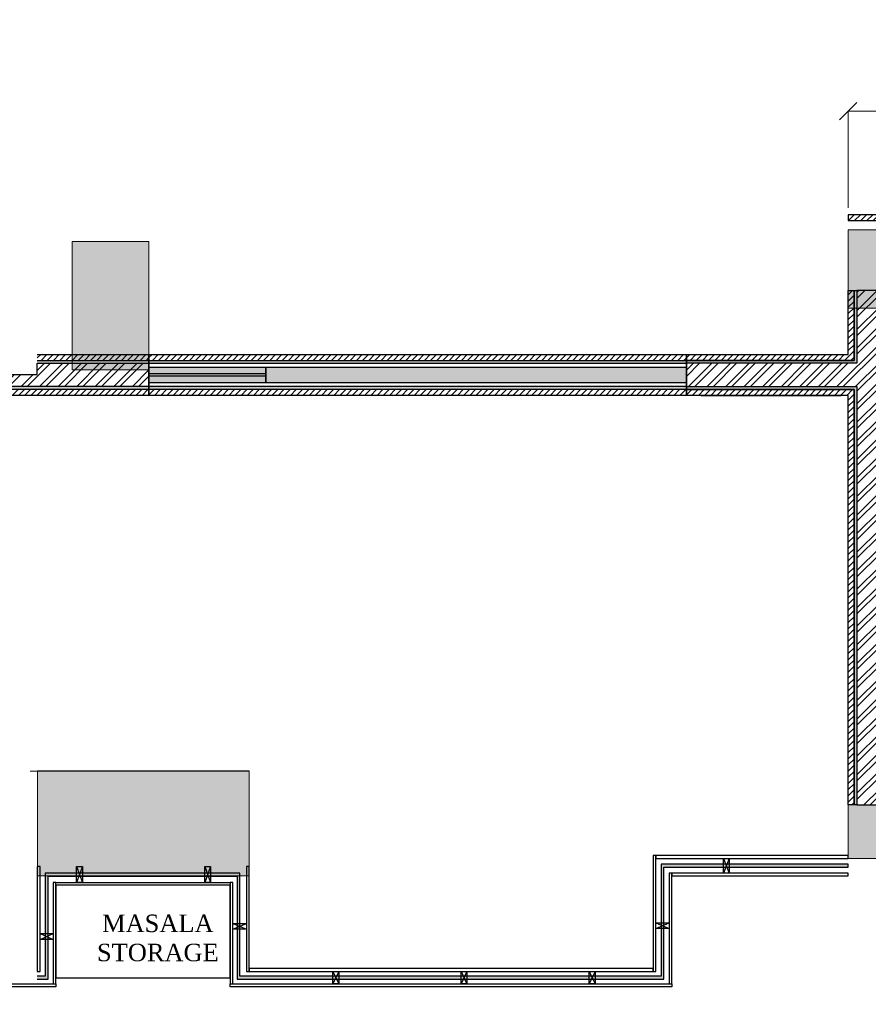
# Model space of a CAD drawing. Extents: x 3940905 to 4145695, y 925352 to 1109797.
# Tile 893 of 1056: x 4092959 to 4096600, y 1045041 to 1049264. Entities that reach past the tile are written whole.
import ezdxf

# ---------------------------------------------------------------- set-up
doc = ezdxf.new("R2010")
doc.units = 0
doc.header["$LTSCALE"] = 750
doc.header["$MEASUREMENT"] = 0
doc.header["$PDMODE"] = 35
doc.header["$PDSIZE"] = 150
doc.layers.get('0').update_dxf_attribs({"linetype": 'CONTINUOUS', "lineweight": 0})
doc.layers.get('Defpoints').update_dxf_attribs({"linetype": 'CONTINUOUS'})
for name, color, linetype, lineweight in [('CIVIL WALLS', 7, 'CONTINUOUS', 30), ('CKD Dimensions', 7, 'CONTINUOUS', 0), ('CKD Equipments', 252, 'CONTINUOUS', 0), ('COLUMN', 1, 'CONTINUOUS', 9), ('FURN', 15, 'CONTINUOUS', 5)]:
    doc.layers.add(name, color=color, linetype=linetype, lineweight=lineweight)
for name, color, linetype in [('GLASS', 5, 'CONTINUOUS'), ('PARTITION', 16, 'CONTINUOUS'), ('S-Hatch_8', 7, 'CONTINUOUS'), ('TEXT', 7, 'CONTINUOUS')]:
    doc.layers.add(name, color=color, linetype=linetype)
doc.styles.add('CKD_Dimension Text', font='BOOKOS.TTF')
doc.dimstyles.new('CKD-Dimensions', dxfattribs={"dimscale": 1.5, "dimtxt": 45, "dimasz": 50, "dimexe": 0, "dimexo": 20, "dimgap": 20, "dimtad": 0, "dimdec": 0, "dimzin": 4, "dimdsep": 46, "dimtxsty": 'CKD_Dimension Text', "dimblk": 'OBLIQUE', "dimcen": 12, "dimclrd": 150, "dimclre": 150, "dimclrt": 7, "dimazin": 2, "dimtfac": 1, "dimtdec": 0, "dimtofl": 0, "dimtmove": 1, "dimatfit": 2, "dimfxl": 1, "dimtfillclr": 7, "dimtolj": 1, "dimtzin": 0, "dimlwd": -1, "dimlwe": -1, "dimarcsym": 0})
pattern_1 = [(45, (113076.044, 4769.379), (-13.25825215, 13.25825215), [])]
pattern_2 = [(50, (113076.044, 4769.379), (21.51780548, -1.88256405), [2.25, -24.75]), (355, (113076.044, 4769.379), (-4.16254001, 22.56576401), [1.8, -19.8]), (100.45144446, (113077.837, 4769.222), (17.3552654, 20.68319973), [1.91220576, -21.03426336]), (46.1842, (113076.044, 4775.38), (32.01723992, -4.96557842), [3.375, -37.125]), (96.6356355, (113078.712, 4774.965), (28.03985837, 29.22355802), [2.86831026, -31.5514128]), (351.184164, (113076.044, 4775.38), (28.03985835, 29.223558), [2.7, -29.70000003]), (21, (113079.044, 4773.879), (17.90721156, -12.07856672), [2.25, -24.75]), (326, (113079.044, 4773.879), (7.29945996, 21.75450135), [1.8, -19.8]), (71.45144474, (113080.536, 4772.872), (25.2066713, 9.67593458), [1.9122057, -21.03426336]), (37.5, (113076.044, 4769.379), (0.36479566, 9.986815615), [0, -19.56, 0, -20.1, 0, -19.875]), (7.5, (113076.044, 4769.379), (7.892086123, 11.832351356), [0, -11.46, 0, -19.11, 0, -7.575]), (327.5, (113069.354, 4769.379), (16.014673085, -0.676646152), [0, -7.5, 0, -23.4, 0, -31.05]), (317.5, (113066.354, 4769.379), (17.49558508, 3.00314947), [0, -9.75, 0, -15.54, 0, -22.05])]
pattern_3 = [(45, (113076.044, 4769.38), (-39.77475644, 39.77475644), []), (45, (113102.56, 4769.38), (-39.77475644, 39.77475644), [])]

# ---------------------------------------------------------------- blocks, each defined once
blk = doc.blocks.new('COLUMN')
at = {"layer": 'COLUMN'}
h = blk.add_hatch(color=1, dxfattribs=at)
h.dxf.hatch_style = 1
h.paths.add_polyline_path([(2683499, 965771.1), (2684448, 965771.1), (2684448, 965331.1), (2683499, 965331.1)])
h.paths.add_polyline_path([(2684238, 970191.1), (2683499, 970191.1), (2683499, 969191.1), (2684238, 969191.1)])
h.paths.add_polyline_path([(2687443, 969266.1), (2687038, 969266.1), (2687038, 970031.1), (2687443, 970031.1)])
h.paths.add_polyline_path([(2687108, 972041.4), (2687644, 972041.4), (2687644, 971756.1), (2687108, 971756.1)])
h.paths.add_polyline_path([(2683499, 973491.1), (2684408, 973491.1), (2684408, 973041.1), (2683499, 973041.1)])
h.paths.add_polyline_path([(2683649, 975761.1), (2683978, 975761.1), (2683978, 975211.1), (2683649, 975211.1)])
h.paths.add_polyline_path([(2686978, 975811.1), (2687728, 975811.1), (2687728, 975476.1), (2686978, 975476.1)])
h.paths.add_polyline_path([(2689869, 975851.1), (2689028, 975851.1), (2689028, 975556.1), (2689869, 975556.1)])
h.paths.add_polyline_path([(2686978, 973346.1), (2687644, 973346.1), (2687644, 973116.1), (2686978, 973116.1)])
h.paths.add_polyline_path([(2683824, 977646.1), (2684029, 977646.1), (2684029, 977211.1), (2683824, 977211.1)])
h.paths.add_polyline_path([(2683824, 979911.1), (2684104, 979911.1), (2684104, 980241.1), (2683824, 980241.1)])
h.paths.add_polyline_path([(2687804, 979891.1), (2688004, 979891.1), (2688004, 980241.1), (2687804, 980241.1)])
h.paths.add_polyline_path([(2691584, 979836.1), (2692014, 979836.1), (2692014, 980241.1), (2691584, 980241.1)])
h.paths.add_polyline_path([(2691696, 977346.1), (2692014, 977346.1), (2692014, 976786.1), (2691696, 976786.1)])
h.paths.add_polyline_path([(2687443, 965841.1), (2686813, 965841.1), (2686813, 965401.1), (2687443, 965401.1)])
h.paths.add_polyline_path([(2687468, 963421.1), (2686703, 963421.1), (2686703, 962976.1), (2687468, 962976.1)])
h.paths.add_polyline_path([(2684168, 963191.1), (2683399, 963191.1), (2683399, 962446.1), (2684168, 962446.1)])
h.paths.add_polyline_path([(2684448, 958916.1), (2683399, 958916.1), (2683399, 959356.1), (2684448, 959356.1)])
h.paths.add_polyline_path([(2684448, 957356.1), (2683414, 957356.1), (2683414, 956916.1), (2684448, 956916.1)])
h.paths.add_polyline_path([(2687458, 957436.1), (2686708, 957436.1), (2686708, 956996.1), (2687458, 956996.1)])
h.paths.add_polyline_path([(2687453, 959516.1), (2686693, 959516.1), (2686693, 959086.1), (2687453, 959086.1)])
h.paths.add_polyline_path([(2683414, 953326.1), (2684313, 953326.1), (2684313, 953776.1), (2683414, 953776.1)])
h.paths.add_polyline_path([(2683294, 952396.1), (2683768, 952396.1), (2683768, 951976.1), (2683294, 951976.1)])
h.paths.add_polyline_path([(2682464, 977841.1), (2681834, 977841.1), (2681834, 977051.1), (2682464, 977051.1)])
at = {"color": 2}
for points in [[(2686978, 975811.1), (2687728, 975811.1), (2687728, 975476.1), (2686978, 975476.1)], [(2683649, 975761.1), (2683978, 975761.1), (2683978, 975211.1), (2683649, 975211.1)], [(2683499, 973491.1), (2684408, 973491.1), (2684408, 973041.1), (2683499, 973041.1)], [(2686978, 973346.1), (2687644, 973346.1), (2687644, 973116.1), (2686978, 973116.1)]]:
    blk.add_lwpolyline(points, close=True, dxfattribs=at)
at = {"layer": 'COLUMN', "color": 1}
for points in [[(2686978, 975811.1), (2687728, 975811.1), (2687728, 975476.1), (2686978, 975476.1)], [(2683649, 975761.1), (2683978, 975761.1), (2683978, 975211.1), (2683649, 975211.1)], [(2683499, 973491.1), (2684408, 973491.1), (2684408, 973041.1), (2683499, 973041.1)], [(2686978, 973346.1), (2687644, 973346.1), (2687644, 973116.1), (2686978, 973116.1)]]:
    blk.add_lwpolyline(points, close=True, dxfattribs=at)
blk = doc.blocks.new('_Oblique')
at = {"color": 0, "linetype": 'ByBlock', "lineweight": -2, "transparency": 16777216}
blk.add_line((-0.5, -0.5), (0.5, 0.5), dxfattribs=at)
blk = doc.blocks.new('*D857')
at = {"layer": 'CKD Dimensions', "color": 150}
for p, q in [((4096513.5, 1048457.4), (4096513.5, 1048871.4)), ((4096513.5, 1048871.4), (4097002.2, 1048871.4)), ((4097812.1, 1048871.4), (4097323.5, 1048871.4)), ((4097812.1, 1048457.4), (4097812.1, 1048871.4))]:
    blk.add_line(p, q, dxfattribs=at)
at = {"layer": 'Defpoints', "color": 0}
for p in [(4097812.1, 1048871.4), (4096513.5, 1048427.4), (4097812.1, 1048427.4)]:
    blk.add_point(p, dxfattribs=at)
at = {"layer": 'CKD Dimensions', "color": 150, "linetype": 'ByBlock', "xscale": 75, "yscale": 75, "zscale": 75, "rotation": 180}
blk.add_blockref('_Oblique', (4096513.5, 1048871.4), dxfattribs=at)
at = {"layer": 'CKD Dimensions', "color": 150, "linetype": 'ByBlock', "xscale": 75, "yscale": 75, "zscale": 75}
blk.add_blockref('_Oblique', (4097812.1, 1048871.4), dxfattribs=at)
at = {"layer": 'CKD Dimensions', "color": 7, "lineweight": 0, "char_height": 67.5, "attachment_point": 5, "style": 'CKD_Dimension Text'}
for s, insert in [('\\A1;1299', (4097162.8, 1048936.9)), ('\\A1;[4\'-3"]', (4097162.8, 1048794.7))]:
    blk.add_mtext(s, dxfattribs=dict(at, insert=insert))

msp = doc.modelspace()

# ---------------------------------------------------------------- hatches: boundary and pattern name
at = {"layer": 'CIVIL WALLS', "true_color": 0x136734}
h = msp.add_hatch(dxfattribs=at)
h.set_pattern_fill('AR-CONC', color=116, scale=3)
h.set_pattern_definition(pattern_2)
h.paths.add_polyline_path([(4096538.3, 1045897.1), (4096538.3, 1047677.7), (4095819.5, 1047677.7), (4095819.5, 1047802.7), (4096538.3, 1047802.7), (4096538.3, 1048102.2), (4096550.8, 1048102.2), (4096550.8, 1047790.2), (4095819.5, 1047790.2), (4095819.5, 1047690.2), (4096550.8, 1047690.2), (4096550.8, 1045897.1)])
h = msp.add_hatch(dxfattribs=at)
h.set_pattern_fill('AR-CONC', color=116, scale=3)
h.set_pattern_definition(pattern_2)
h.paths.add_polyline_path([(4093513.5, 1047802.5), (4093513.5, 1047690.2), (4090374.9, 1047690.2), (4090374.9, 1046984.2), (4090274.9, 1046984.2), (4090274.9, 1047790.2), (4092914.5, 1047790.2), (4092914.5, 1047802.7)])
h.paths.add_polyline_path([(4093513.5, 1047790.2), (4093513.5, 1047677.7), (4090387.4, 1047677.7), (4090387.4, 1046971.7), (4090262.4, 1046971.7), (4090262.4, 1047802.7), (4093034.6, 1047802.7), (4093034.5, 1047790.2)])
h.paths.add_polyline_path([(4090374.9, 1046010.2), (4090274.9, 1046010.2), (4090274.9, 1045154), (4090374.9, 1045154)], flags=16)
h.paths.add_polyline_path([(4090387.4, 1046022.7), (4090262.4, 1046022.7), (4090262.4, 1045141.5), (4090387.4, 1045141.5)])
h = msp.add_hatch(dxfattribs=at)
h.set_pattern_fill('AR-CONC', color=116, scale=3)
h.set_pattern_definition(pattern_2)
h.paths.add_polyline_path([(4093513.5, 1047802.4), (4095819.5, 1047802.7), (4095819.5, 1047677.7), (4093513.5, 1047677.4)])
h.paths.add_polyline_path([(4093513.5, 1047789.9), (4095819.5, 1047790.2), (4095819.5, 1047690.2), (4093513.5, 1047689.9)], flags=17)
at = {"layer": 'GLASS'}
h = msp.add_hatch(color=4, dxfattribs=at)
h.dxf.hatch_style = 1
h.paths.add_polyline_path([(4094014.5, 1047773.8), (4095819.5, 1047773.8), (4095819.5, 1047706.6), (4094014.5, 1047706.6)])
h = msp.add_hatch(color=5, dxfattribs=at)
h.dxf.hatch_style = 1
h.paths.add_polyline_path([(4092914.5, 1045149.5), (4092914.5, 1045161.5), (4090772, 1045161.5), (4090772, 1045149.5)])
h.paths.add_polyline_path([(4093034.5, 1045161.5), (4093034.5, 1045149.5), (4093080.6, 1045149.5), (4093080.6, 1045591.1), (4093891.5, 1045591.1), (4093891.5, 1045149.5), (4095722.6, 1045149.5), (4095722.9, 1045629.6), (4096513.5, 1045629.6), (4096513.5, 1045641.6), (4095710.9, 1045641.6), (4095710.6, 1045161.5), (4093903.5, 1045161.5), (4093903.5, 1045603.1), (4093068.6, 1045603.1), (4093068.6, 1045161.5)])
at = {"layer": 'S-Hatch_8'}
h = msp.add_hatch(dxfattribs=at)
h.set_pattern_fill('ANSI31', color=6, scale=150)
h.set_pattern_definition(pattern_1)
h.paths.add_polyline_path([(4090387.4, 1046022.7), (4090262.4, 1046022.7), (4090262.4, 1045141.5), (4090387.4, 1045141.5)], flags=16)
h.paths.add_polyline_path([(4090412.4, 1046047.7), (4090237.4, 1046047.7), (4090237.4, 1045116.5), (4090412.4, 1045116.5)])
h.paths.add_polyline_path([(4093513.5, 1047802.7), (4093513.5, 1047677.7), (4090387.4, 1047677.7), (4090387.4, 1046971.7), (4090262.4, 1046971.7), (4090262.4, 1047802.7)], flags=16)
h.paths.add_polyline_path([(4096813.4, 1047072.2), (4098464.7, 1047072.2), (4098464.7, 1046947.2), (4096813.4, 1046947.2)], flags=17)
h.paths.add_polyline_path([(4096813.4, 1047097.2), (4098489.7, 1047097.2), (4098489.7, 1046922.2), (4096813.4, 1046922.2)])
h.paths.add_polyline_path([(4098339.7, 1045741.9), (4098339.7, 1046172.2), (4098464.7, 1046172.2), (4098464.7, 1045741.9), (4099489.7, 1045741.9), (4099489.7, 1045616.8), (4097113.5, 1045616.8), (4097113.5, 1045741.9)], flags=16)
h.paths.add_polyline_path([(4098314.7, 1045766.8), (4098314.7, 1046172.2), (4098489.7, 1046172.2), (4098489.7, 1045766.8), (4099514.7, 1045766.8), (4099514.7, 1045591.8), (4097113.5, 1045591.8), (4097113.5, 1045766.8)])
h.paths.add_polyline_path([(4102304.3, 1046227.3), (4102302.8, 1048502.9), (4102191.9, 1048502.6), (4102191.9, 1047477.6), (4100864.7, 1047477.6), (4100864.7, 1048561.6), (4100739.7, 1048561.6), (4100739.7, 1045314.6), (4100864.7, 1045314.6), (4100864.7, 1047352.6), (4102191.9, 1047352.6), (4102191.9, 1046352.1), (4101664.7, 1046352.1), (4101664.7, 1046227.1)], flags=17)
h.paths.add_polyline_path([(4102302.8, 1048527.6), (4102166.9, 1048527.6), (4102166.9, 1047502.6), (4100889.7, 1047502.6), (4100889.7, 1048586.6), (4100714.7, 1048586.6), (4100714.7, 1045289.6), (4100889.7, 1045289.6), (4100889.7, 1047327.6), (4102166.9, 1047327.6), (4102166.9, 1046377.1), (4101639.7, 1046377.1), (4101639.7, 1046202.1), (4102304.4, 1046202.6)])
h.paths.add_polyline_path([(4100864.7, 1049575.5), (4101231.3, 1049575.5), (4101231.3, 1049700.5), (4100741.1, 1049700.5), (4100741.1, 1049361.6), (4100864.7, 1049361.6)], flags=16)
h.paths.add_polyline_path([(4100889.7, 1049550.5), (4101231.3, 1049550.5), (4101231.3, 1049725.5), (4100714.7, 1049725.5), (4100714.7, 1049336.6), (4100889.7, 1049336.6)])
h.paths.add_polyline_path([(4098859.2, 1049575.5), (4098859.2, 1052536.6), (4098984.2, 1052536.6), (4098984.2, 1049700.5), (4099788.8, 1049700.5), (4099788.8, 1049575.5)], flags=16)
h.paths.add_polyline_path([(4098834.2, 1049550.5), (4098834.2, 1052561.6), (4099009.2, 1052561.6), (4099009.2, 1049725.5), (4099813.8, 1049725.5), (4099813.8, 1049550.5)])
h.paths.add_polyline_path([(4093034.5, 1047827.7), (4093034.5, 1047802.7), (4092914.5, 1047802.7), (4092914.5, 1047827.7), (4090237.4, 1047827.7), (4090237.4, 1046946.7), (4090412.4, 1046946.7), (4090412.4, 1047652.7), (4093513.5, 1047652.1), (4093513.5, 1047827.7)])
h = msp.add_hatch(dxfattribs=at)
h.set_pattern_fill('ANSI31', color=6, scale=150)
h.set_pattern_definition(pattern_1)
h.paths.add_polyline_path([(4099163.5, 1048277.4), (4099163.5, 1048254.6), (4099339.7, 1048252.4), (4099339.7, 1046516.9), (4099514.7, 1046516.9), (4099514.7, 1047327.6), (4099814.3, 1047327.6), (4099814.3, 1047502.6), (4099514.7, 1047502.6), (4099514.7, 1048427.4), (4096513.5, 1048427.4), (4096513.5, 1048402.1), (4099489.7, 1048402.1), (4099489.7, 1047477.6), (4099789.3, 1047477.6), (4099789.3, 1047352.6), (4099489.8, 1047352.6), (4099489.8, 1046517), (4099364.8, 1046517), (4099364.7, 1048277.4)])
h = msp.add_hatch(dxfattribs=at)
h.set_pattern_fill('ANSI31', color=6, scale=150)
h.set_pattern_definition(pattern_1)
h.paths.add_polyline_path([(4096538.3, 1048102.2), (4096538.3, 1047802.7), (4095819.5, 1047802.7), (4095819.5, 1047677.7), (4096538.5, 1047677.7), (4096538.3, 1045897.1), (4096513.3, 1045897.2), (4096513.5, 1047652.7), (4095819.5, 1047652.7), (4095819.5, 1047827.7), (4096513.5, 1047827.7), (4096513.5, 1048102.2)])
at = {"layer": 'S-Hatch_8', "true_color": 0x636466}
h = msp.add_hatch(dxfattribs=at)
h.set_pattern_fill('ANSI32', color=251, scale=150)
h.set_pattern_definition(pattern_3)
h.paths.add_polyline_path([(4096550.8, 1047690.2), (4096550.8, 1045896.6), (4096648.3, 1045896.6), (4096648.3, 1048101.9), (4096550.8, 1048101.9), (4096550.8, 1047790.2), (4095819.5, 1047790.2), (4095819.5, 1047690.2)])
at = {"layer": 'S-Hatch_8'}
h = msp.add_hatch(dxfattribs=at)
h.set_pattern_fill('ANSI31', color=6, scale=150)
h.set_pattern_definition(pattern_1)
h.paths.add_polyline_path([(4093513.5, 1047827.7), (4095819.5, 1047827.7), (4095819.5, 1047652.7), (4093513.5, 1047652.7)])
h.paths.add_polyline_path([(4093513.5, 1047802.7), (4095819.5, 1047802.7), (4095819.5, 1047677.7), (4093513.5, 1047677.7)], flags=17)
at = {"layer": 'S-Hatch_8', "true_color": 0x636466}
h = msp.add_hatch(dxfattribs=at)
h.set_pattern_fill('ANSI32', color=251, scale=150)
h.set_pattern_definition(pattern_3)
h.paths.add_polyline_path([(4093513.5, 1047790.1), (4093513.5, 1047690.2), (4090374.9, 1047690.2), (4090374.9, 1046984.2), (4090274.9, 1046984.2), (4090274.9, 1047790.2), (4092914.5, 1047790.1), (4092914.5, 1047742.2), (4093034.5, 1047742.2), (4093034.5, 1047790.1)])
at = {"layer": 'S-Hatch_8', "true_color": 0xffffff}
h = msp.add_hatch(color=7, dxfattribs=at)
h.dxf.hatch_style = 1
h.paths.add_polyline_path([(4093513.5, 1047773.8), (4094014.5, 1047773.8), (4094014.5, 1047706.6), (4093513.5, 1047706.6)])

# ---------------------------------------------------------------- linework, layer by layer
at = {"layer": 'CIVIL WALLS', "color": 6}
for points in [[(4099339.7, 1048107.1), (4099339.7, 1046516.9), (4099514.7, 1046516.9), (4099514.7, 1047327.6), (4099814.3, 1047327.6), (4099814.3, 1047502.6), (4099514.7, 1047502.6), (4099514.7, 1048427.4), (4096513.5, 1048427.4), (4096513.5, 1048402.1), (4099489.7, 1048402.1), (4099489.7, 1047477.6), (4099789.3, 1047477.6), (4099789.3, 1047352.6), (4099489.8, 1047352.6), (4099489.8, 1046517), (4099364.8, 1046517), (4099364.7, 1048277.4), (4099163.5, 1048277.4), (4099163.5, 1048252.4), (4099339.7, 1048252.4)], [(4093513.5, 1047827.7), (4095819.5, 1047827.7), (4095819.5, 1047652.7), (4093513.5, 1047652.1)]]:
    msp.add_lwpolyline(points, close=True, dxfattribs=at)
for points in [[(4096538.3, 1048102.2), (4096538.3, 1047802.7), (4095819.5, 1047802.7), (4095819.5, 1047677.7), (4096538.5, 1047677.7), (4096538.3, 1045897.1), (4096513.3, 1045897.2), (4096513.5, 1047652.7), (4095819.5, 1047652.7), (4095819.5, 1047827.7), (4096513.5, 1047827.7), (4096513.5, 1048102.2), (4096538.3, 1048102.2)], [(4093034.5, 1047827.7), (4093184.5, 1047827.7), (4093513.5, 1047827.7), (4093513.5, 1047652.1), (4090412.4, 1047652.7), (4090412.4, 1046946.7), (4090237.4, 1046946.7), (4090237.4, 1047827.7), (4092914.5, 1047827.7)]]:
    msp.add_lwpolyline(points, dxfattribs=at)
at = {"layer": 'CIVIL WALLS', "color": 116, "true_color": 0x136734}
for points in [[(4096538.3, 1045897.1), (4096538.3, 1047677.7), (4095819.5, 1047677.7), (4095819.5, 1047802.7), (4096538.3, 1047802.7), (4096538.3, 1048102.2), (4096550.8, 1048102.2), (4096550.8, 1047790.2), (4095819.5, 1047790.2), (4095819.5, 1047690.2), (4096550.8, 1047690.2), (4096550.8, 1045897.1), (4096538.3, 1045897.1)], [(4093513.5, 1047802.7), (4095819.5, 1047802.7), (4095819.5, 1047677.7), (4093513.5, 1047677.7)]]:
    msp.add_lwpolyline(points, close=True, dxfattribs=at)
at = {"layer": 'CIVIL WALLS'}
for points in [[(4096550.8, 1047690.2), (4096550.8, 1045896.6), (4096648.3, 1045896.6), (4096648.3, 1048101.9), (4096550.8, 1048101.9), (4096550.8, 1047790.2), (4095819.5, 1047790.2), (4095819.5, 1047690.2)], [(4093513.5, 1047790.1), (4093513.5, 1047690.2), (4090374.9, 1047690.2), (4090374.9, 1046984.2), (4090274.9, 1046984.2), (4090274.9, 1047790.2), (4092914.5, 1047790.1), (4092914.5, 1047742.2), (4093034.5, 1047742.2), (4093034.5, 1047790.1)], [(4093513.5, 1047790.2), (4095819.5, 1047790.2), (4095819.5, 1047690.2), (4093513.5, 1047690.2)]]:
    msp.add_lwpolyline(points, close=True, dxfattribs=at)
at = {"layer": 'CIVIL WALLS', "color": 116, "true_color": 0x136734}
msp.add_lwpolyline([(4093034.5, 1047802.7), (4093184.5, 1047802.7), (4093513.5, 1047802.7), (4093513.5, 1047677.7), (4090387.4, 1047677.7), (4090387.4, 1046971.7), (4090262.4, 1046971.7), (4090262.4, 1047802.7), (4092914.5, 1047802.7)], dxfattribs=at)
at = {"layer": 'CKD Equipments', "color": 252}
for p, q in [((4095882.6, 1047650.8), (4096482.8, 1047650.8)), ((4096513, 1046119.1), (4096513, 1045677.8))]:
    msp.add_line(p, q, dxfattribs=at)
at = {"layer": 'CKD Equipments', "color": 74}
msp.add_line((4093942.5, 1046041.6), (4093003.2, 1046041.6), dxfattribs=at)
at = {"layer": 'FURN', "lineweight": 30}
msp.add_lwpolyline([(4093114.5, 1045154.6), (4093861.5, 1045154.6), (4093861.5, 1045552.1), (4093114.5, 1045552.1)], close=True, dxfattribs=at)
at = {"layer": 'GLASS', "lineweight": 30}
for p, q in [((4094014.5, 1047745.2), (4093513.5, 1047745.2)), ((4094014.5, 1047735.2), (4093513.5, 1047735.2))]:
    msp.add_line(p, q, dxfattribs=at)
for points in [[(4093513.5, 1047773.8), (4094014.5, 1047773.8), (4094014.5, 1047706.6), (4093513.5, 1047706.6)], [(4094014.5, 1047773.8), (4095819.5, 1047773.8), (4095819.5, 1047706.6), (4094014.5, 1047706.6)]]:
    msp.add_lwpolyline(points, close=True, dxfattribs=at)
at = {"layer": 'GLASS'}
msp.add_lwpolyline([(4093034.5, 1045149.5), (4093080.6, 1045149.5), (4093080.6, 1045591.1), (4093891.5, 1045591.1), (4093891.5, 1045149.5), (4095722.6, 1045149.5), (4095722.9, 1045629.6), (4096513.5, 1045629.6), (4096513.5, 1045641.6), (4095710.9, 1045641.6), (4095710.6, 1045161.5), (4093903.5, 1045161.5), (4093903.5, 1045603.1), (4093068.6, 1045603.1), (4093068.6, 1045161.5), (4093034.5, 1045161.5)], dxfattribs=at)
at = {"layer": 'PARTITION', "color": 8, "ltscale": 2}
for p, q in [((4096002.7, 1045667.1), (4095977.7, 1045604.1)), ((4095977.7, 1045667.1), (4096002.7, 1045604.1)), ((4093227.7, 1045632.1), (4093202.7, 1045564.1)), ((4093202.7, 1045632.1), (4093227.7, 1045564.1)), ((4093777.7, 1045632.1), (4093752.7, 1045564.1)), ((4093752.7, 1045632.1), (4093777.7, 1045564.1)), ((4093873.5, 1045388.4), (4093931.5, 1045363.4)), ((4093873.5, 1045363.4), (4093931.5, 1045388.4)), ((4095688.7, 1045390.8), (4095744.7, 1045365.8)), ((4095688.7, 1045365.8), (4095744.7, 1045390.8)), ((4093046.5, 1045344.8), (4093102.5, 1045319.8)), ((4093046.5, 1045319.8), (4093102.5, 1045344.8)), ((4094327.7, 1045182.4), (4094302.7, 1045128.5)), ((4094302.7, 1045182.4), (4094327.7, 1045128.5)), ((4094877.7, 1045182.4), (4094852.7, 1045128.5)), ((4094852.7, 1045182.4), (4094877.7, 1045128.5)), ((4095427.7, 1045182.4), (4095402.7, 1045128.5)), ((4095402.7, 1045182.4), (4095427.7, 1045128.5))]:
    msp.add_line(p, q, dxfattribs=at)
at = {"layer": 'PARTITION', "ltscale": 2}
for points in [[(4095688.7, 1045182.4), (4095688.7, 1045679.1), (4095676.7, 1045679.1), (4095676.7, 1045182.4)], [(4096513.5, 1045679.1), (4095688.7, 1045679.1), (4095688.7, 1045667.1), (4096513.5, 1045667.1)], [(4093046.5, 1045182.4), (4093046.5, 1045632.1), (4093034.5, 1045632.1), (4093034.5, 1045182.4)], [(4093943.5, 1045182.4), (4093943.5, 1045632.1), (4093931.5, 1045632.1), (4093931.5, 1045182.4)], [(4095756.7, 1045128.5), (4095756.7, 1045604.1), (4095744.7, 1045604.1), (4095744.7, 1045128.5)], [(4095756.7, 1045592.1), (4096513.5, 1045592.1), (4096513.5, 1045604.1), (4095756.7, 1045604.1)], [(4093114.5, 1045128.5), (4093114.5, 1045564.1), (4093102.5, 1045564.1), (4093102.5, 1045128.5)], [(4093861.5, 1045552.1), (4093114.5, 1045552.1), (4093114.5, 1045564.1), (4093861.5, 1045564.1)], [(4093873.5, 1045128.5), (4093873.5, 1045564.1), (4093861.5, 1045564.1), (4093861.5, 1045128.5)], [(4095676.7, 1045194.4), (4093943.5, 1045194.4), (4093943.5, 1045182.4), (4095676.7, 1045182.4)], [(4093114.5, 1045116.5), (4090412.4, 1045116.5), (4090412.4, 1045128.5), (4093114.5, 1045128.5)], [(4095756.7, 1045116.5), (4093861.5, 1045116.5), (4093861.5, 1045128.5), (4095756.7, 1045128.5)]]:
    msp.add_lwpolyline(points, close=True, dxfattribs=at)
for points in [[(4096002.7, 1045667.1), (4096002.7, 1045604.1), (4095977.7, 1045604.1), (4095977.7, 1045667.1), (4096002.7, 1045667.1)], [(4093227.7, 1045632.1), (4093227.7, 1045564.1), (4093202.7, 1045564.1), (4093202.7, 1045632.1), (4093227.7, 1045632.1)], [(4093777.7, 1045632.1), (4093777.7, 1045564.1), (4093752.7, 1045564.1), (4093752.7, 1045632.1), (4093777.7, 1045632.1)], [(4093873.5, 1045388.4), (4093931.5, 1045388.4), (4093931.5, 1045363.4), (4093873.5, 1045363.4), (4093873.5, 1045388.4)], [(4095688.7, 1045390.8), (4095744.7, 1045390.8), (4095744.7, 1045365.8), (4095688.7, 1045365.8), (4095688.7, 1045390.8)], [(4093046.5, 1045344.8), (4093102.5, 1045344.8), (4093102.5, 1045319.8), (4093046.5, 1045319.8), (4093046.5, 1045344.8)], [(4094327.7, 1045182.4), (4094327.7, 1045128.5), (4094302.7, 1045128.5), (4094302.7, 1045182.4), (4094327.7, 1045182.4)], [(4094877.7, 1045182.4), (4094877.7, 1045128.5), (4094852.7, 1045128.5), (4094852.7, 1045182.4), (4094877.7, 1045182.4)], [(4095427.7, 1045182.4), (4095427.7, 1045128.5), (4095402.7, 1045128.5), (4095402.7, 1045182.4), (4095427.7, 1045182.4)]]:
    msp.add_lwpolyline(points, dxfattribs=at)

# ---------------------------------------------------------------- block references
at = {"layer": 'COLUMN'}
msp.add_blockref('COLUMN', (1409535.6, 72551.1), dxfattribs=at)

# ---------------------------------------------------------------- texts
at = {"layer": 'TEXT', "insert": (4093188.5, 1045426), "char_height": 75, "width": 726.464, "attachment_point": 1, "style": 'CKD_Dimension Text'}
msp.add_mtext('\\pxqc;MASALA STORAGE', dxfattribs=at)

# ---------------------------------------------------------------- dimensions: what is measured, and where the dimension line sits
at = {"layer": 'CKD Dimensions', "lineweight": 0}
dim = msp.add_linear_dim(base=(4097812.1, 1048871.4), p1=(4096513.5, 1048427.4), p2=(4097812.1, 1048427.4), dimstyle='CKD-Dimensions', override={"dimpost": '\\X'}, dxfattribs=at)
dim.commit()
dim.dimension.update_dxf_attribs({"geometry": '*D857', "text_midpoint": (4097162.8, 1048871.4)})

doc.saveas('drawing.dxf')
